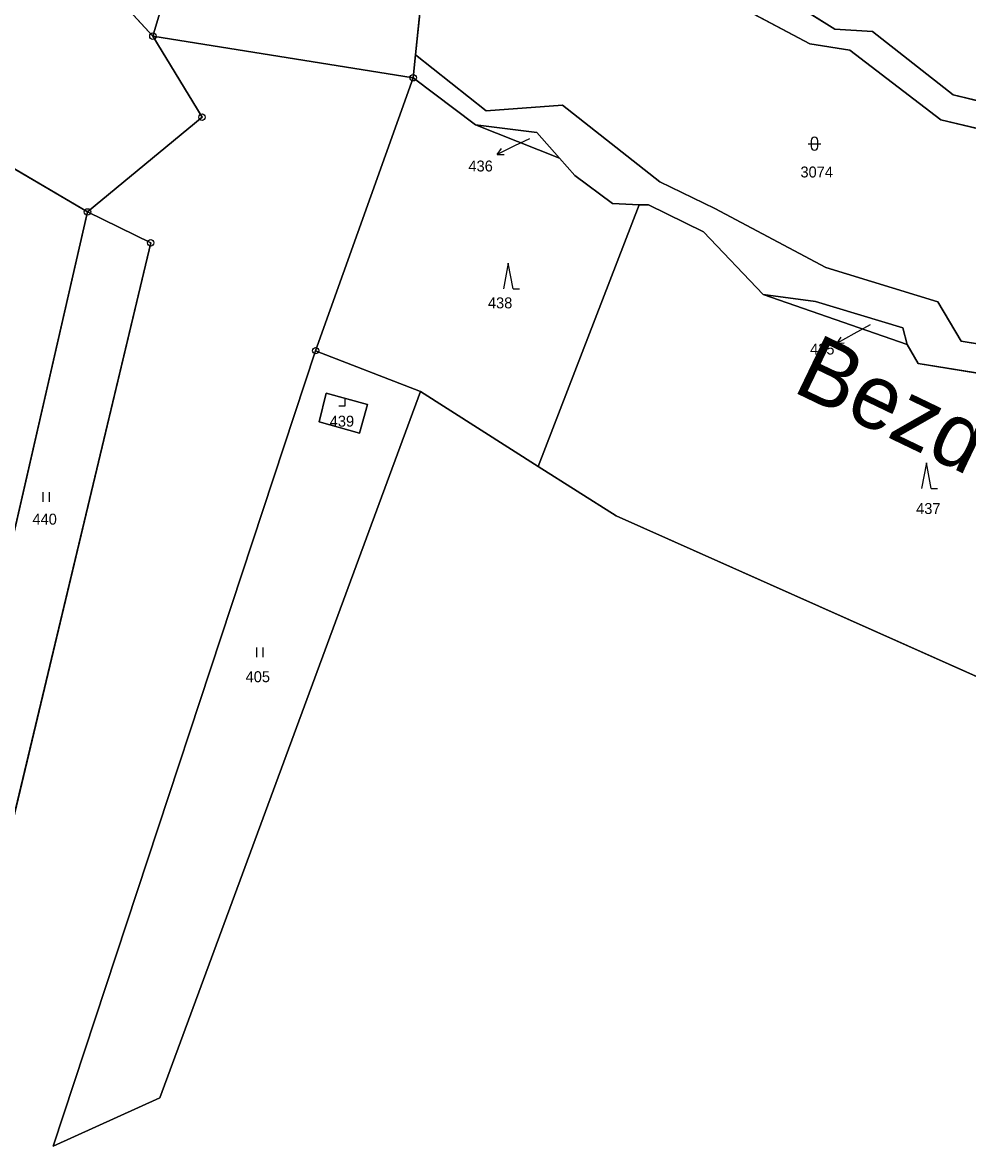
# Model space of a CAD drawing. Extents: x -689422 to -685210, y -987725 to -982160.
# Drawn here: x -686141.4 to -685994.3, y -986240.3 to -986066.3 of the extents above; entities that cross this region are included whole.
import ezdxf

# ---------------------------------------------------------------- set-up
doc = ezdxf.new("R2010")
doc.units = 0
for name, color, linetype in [('KN_Hranice_katastrální území', 7, 'Continuous'), ('KN_Hranice_parcel', 7, 'Continuous'), ('KN_Parcelni cisla', 7, 'Continuous'), ('KN_Parcelni cisla_sipky', 7, 'Continuous'), ('KN_Polygon parcely', 7, 'Continuous'), ('KN_Popisy_pomistni nazvy vodni toky', 7, 'Continuous'), ('KN_POZEMKY_LESNI POZEMEK', 7, 'Continuous'), ('KN_POZEMKY_ORNA PUDA', 7, 'Continuous'), ('KN_POZEMKY_OSTATNI PLOCHA', 7, 'Continuous'), ('KN_POZEMKY_TTP', 7, 'Continuous'), ('KN_POZEMKY_VODNI_PLOCHA', 7, 'Continuous'), ('KN_POZEMKY_ZASTAVENA PLOCHA', 7, 'Continuous'), ('KN_VYUZITI_07_vodni plocha_tok prirozeny', 7, 'Continuous'), ('KN_VYUZITI_08_vodni plocha _tok umely', 7, 'Continuous'), ('KN_VYUZITI_13_zastavena plocha_zboreniste', 7, 'Continuous'), ('KN_VYUZITI_14_ostatni plocha_dráha', 7, 'Continuous'), ('KN_VYUZITI_27_ostatni plocha_neplodna puda', 7, 'Continuous'), ('KN_Značky bodu BP', 7, 'Continuous'), ('KN_Značky kultur', 7, 'Continuous')]:
    doc.layers.add(name, color=color, linetype=linetype)

msp = doc.modelspace()

# ---------------------------------------------------------------- linework, layer by layer
at = {"layer": 'KN_Hranice_katastrální území'}
for points in [[(-685989.24, -986121.45), (-686002.12, -986119.34), (-686003.88, -986116.41), (-686004.53, -986113.84), (-686018.1, -986109.7), (-686026.24, -986108.64), (-686035.52, -986098.89), (-686044.08, -986094.72), (-686045.52, -986094.67), (-686049.68, -986094.51), (-686055.56, -986090.12), (-686057.93, -986087.43), (-686061.44, -986083.44), (-686070.97, -986082.25), (-686080.67, -986074.93), (-686121.15, -986068.47), (-686138.99, -986049.06)], [(-686138.99, -986049.06), (-686121.15, -986068.47), (-686080.67, -986074.93), (-686070.97, -986082.25), (-686061.44, -986083.44), (-686057.93, -986087.43), (-686055.56, -986090.12), (-686049.68, -986094.51), (-686045.52, -986094.67), (-686044.08, -986094.72), (-686035.52, -986098.89), (-686026.24, -986108.64), (-686018.1, -986109.7), (-686004.53, -986113.84), (-686003.88, -986116.41), (-686002.12, -986119.34), (-685989.24, -986121.45)]]:
    msp.add_lwpolyline(points, dxfattribs=at)
at = {"layer": 'KN_Hranice_parcel'}
for p, q in [((-686309.84, -985990.85), (-686131.32, -986095.8)), ((-686080.31, -986071.35), (-686079.12, -986059.69)), ((-686121.15, -986068.47), (-686119.49, -986062.91)), ((-686121.15, -986068.47), (-686080.67, -986074.93)), ((-686121.15, -986068.47), (-686080.67, -986074.93)), ((-686080.67, -986074.93), (-686080.31, -986071.35)), ((-686080.67, -986074.93), (-686095.84, -986117.37)), ((-686080.67, -986074.93), (-686070.97, -986082.25)), ((-686080.67, -986074.93), (-686070.97, -986082.25)), ((-686070.97, -986082.25), (-686057.93, -986087.43)), ((-686070.97, -986082.25), (-686061.44, -986083.44)), ((-686070.97, -986082.25), (-686061.44, -986083.44)), ((-686061.44, -986083.44), (-686057.93, -986087.43)), ((-686061.44, -986083.44), (-686057.93, -986087.43)), ((-686057.93, -986087.43), (-686055.56, -986090.12)), ((-686057.93, -986087.43), (-686055.56, -986090.12)), ((-686055.56, -986090.12), (-686049.68, -986094.51)), ((-686055.56, -986090.12), (-686049.68, -986094.51)), ((-686131.32, -986095.8), (-686149.72, -986175.89)), ((-686045.52, -986094.67), (-686061.22, -986135.37)), ((-686049.68, -986094.51), (-686045.52, -986094.67)), ((-686049.68, -986094.51), (-686045.52, -986094.67)), ((-686045.52, -986094.67), (-686044.08, -986094.72)), ((-686045.52, -986094.67), (-686044.08, -986094.72)), ((-686044.08, -986094.72), (-686035.52, -986098.89)), ((-686044.08, -986094.72), (-686035.52, -986098.89)), ((-686035.52, -986098.89), (-686026.24, -986108.64)), ((-686035.52, -986098.89), (-686026.24, -986108.64)), ((-686003.88, -986116.41), (-686026.24, -986108.64)), ((-686026.24, -986108.64), (-686018.1, -986109.7)), ((-686026.24, -986108.64), (-686018.1, -986109.7)), ((-686018.1, -986109.7), (-686004.53, -986113.84)), ((-686018.1, -986109.7), (-686004.53, -986113.84)), ((-686004.53, -986113.84), (-686003.88, -986116.41)), ((-686004.53, -986113.84), (-686003.88, -986116.41)), ((-686003.88, -986116.41), (-686002.12, -986119.34)), ((-686003.88, -986116.41), (-686002.12, -986119.34)), ((-686095.84, -986117.37), (-686136.64, -986241.02)), ((-686079.51, -986123.74), (-686095.84, -986117.37)), ((-686002.12, -986119.34), (-685989.24, -986121.45)), ((-686002.12, -986119.34), (-685989.24, -986121.45)), ((-686061.22, -986135.37), (-686079.51, -986123.74))]:
    msp.add_line(p, q, dxfattribs=at)
for points in [[(-686063.5, -986033.3), (-686058.52, -986033.88), (-686052.61, -986039.45), (-686034.1, -986055.5), (-686015.09, -986067.37), (-686009.27, -986067.77), (-685996.72, -986077.57), (-685980.17, -986081.61), (-685965.94, -986087.95), (-685952.67, -986101.09), (-685937.23, -986115.05), (-685925.97, -986124.82)], [(-685927.71, -986128.99), (-685940.46, -986118.03), (-685956.3, -986104.06), (-685969, -986090.76), (-685982.16, -986085.38), (-685998.64, -986081.47), (-686012.78, -986070.65), (-686018.97, -986069.68), (-686036.74, -986060.22), (-686056.24, -986041.16), (-686058.72, -986037.87), (-686065.99, -986037.51)], [(-686148.99, -986041.46), (-686138.99, -986049.06), (-686121.15, -986068.47)], [(-686148.99, -986041.46), (-686138.99, -986049.06), (-686121.15, -986068.47)], [(-686131.32, -986095.8), (-686113.51, -986081.06), (-686121.15, -986068.47)], [(-685939.08, -986142.55), (-685955.78, -986128.57), (-685957.49, -986122.73), (-685970.96, -986112.61), (-685980.8, -986113.6), (-685988.51, -986117.01), (-685995.47, -986115.87), (-685999.1, -986109.75), (-686016.5, -986104.44), (-686033.77, -986095.29), (-686042.33, -986091.12), (-686057.46, -986079.22), (-686069.34, -986080.09), (-686080.31, -986071.35)], [(-686150.83, -986223.33), (-686121.49, -986100.61), (-686131.32, -986095.8)], [(-686079.51, -986123.74), (-686120.05, -986233.54), (-686136.64, -986241.02)], [(-686089.03, -986130.2), (-686095.3, -986128.45), (-686094.21, -986123.97), (-686087.8, -986125.73), (-686089.03, -986130.2)], [(-685965.73, -986180.19), (-686049.11, -986143.07), (-686061.22, -986135.37)]]:
    msp.add_lwpolyline(points, dxfattribs=at)
at = {"layer": 'KN_Parcelni cisla_sipky'}
for p, q in [((-686064.92, -986085.53), (-686067.62, -986086.85)), ((-686062.59, -986084.41), (-686064.92, -986085.53)), ((-686067.62, -986086.85), (-686066.94, -986085.96)), ((-686067.62, -986086.85), (-686066.5, -986086.86)), ((-686009.61, -986113.33), (-686012.13, -986114.73)), ((-686012.13, -986114.73), (-686014.76, -986116.19)), ((-686014.76, -986116.19), (-686014.12, -986115.26)), ((-686014.76, -986116.19), (-686013.64, -986116.14))]:
    msp.add_line(p, q, dxfattribs=at)
at = {"layer": 'KN_Polygon parcely'}
for points in [[(-686309.84, -985990.85), (-686352.49, -986075.81), (-686149.72, -986175.89), (-686131.32, -986095.8)], [(-685949.6, -986079.67), (-685972.06, -986064.47), (-685998.09, -986051.42), (-686056.02, -986020.66), (-686063.5, -986033.3), (-686058.52, -986033.88), (-686052.61, -986039.45), (-686034.1, -986055.5), (-686015.09, -986067.37), (-686009.27, -986067.77), (-685996.72, -986077.57), (-685980.17, -986081.61), (-685965.94, -986087.95), (-685952.67, -986101.09), (-685937.23, -986115.05), (-685925.97, -986124.82), (-685923.41, -986126.02), (-685909.54, -986106.22), (-685915.29, -986103.75), (-685934.82, -986091.81)], [(-686055.56, -986090.12), (-686057.93, -986087.43), (-686070.97, -986082.25), (-686080.67, -986074.93), (-686095.84, -986117.37), (-686079.51, -986123.74), (-686061.22, -986135.37), (-686045.52, -986094.67), (-686049.68, -986094.51)], [(-686057.93, -986087.43), (-686061.44, -986083.44), (-686070.97, -986082.25)], [(-686149.72, -986175.89), (-686150.96, -986181.1), (-686158.55, -986214.55), (-686150.83, -986223.33), (-686121.49, -986100.61), (-686131.32, -986095.8)], [(-685960.5, -986126.08), (-685976.3, -986121.45), (-685989.24, -986121.45), (-686002.12, -986119.34), (-686003.88, -986116.41), (-686026.24, -986108.64), (-686035.52, -986098.89), (-686044.08, -986094.72), (-686045.52, -986094.67), (-686061.22, -986135.37), (-686049.11, -986143.07), (-685965.73, -986180.19), (-685945.62, -986141.17), (-685950, -986137.29), (-685957.9, -986131.1)], [(-686003.88, -986116.41), (-686004.53, -986113.84), (-686018.1, -986109.7), (-686026.24, -986108.64)], [(-686136.64, -986241.02), (-686120.05, -986233.54), (-686079.51, -986123.74), (-686095.84, -986117.37)], [(-686089.03, -986130.2), (-686095.3, -986128.45), (-686094.21, -986123.97), (-686087.8, -986125.73)], [(-686089.03, -986130.2), (-686087.8, -986125.73), (-686094.21, -986123.97), (-686095.3, -986128.45)]]:
    msp.add_lwpolyline(points, close=True, dxfattribs=at)
for points in [[(-686309.84, -985990.85), (-686131.32, -986095.8), (-686113.51, -986081.06), (-686121.15, -986068.47), (-686138.99, -986049.06)], [(-685980.17, -986081.61), (-685996.72, -986077.57), (-686009.27, -986067.77), (-686015.09, -986067.37), (-686034.1, -986055.5), (-686052.61, -986039.45), (-686058.52, -986033.88), (-686063.5, -986033.3), (-686065.99, -986037.51), (-686058.72, -986037.87), (-686056.24, -986041.16), (-686036.74, -986060.22), (-686018.97, -986069.68), (-686012.78, -986070.65), (-685998.64, -986081.47), (-685982.16, -986085.38)], [(-685982.16, -986085.38), (-685998.64, -986081.47), (-686012.78, -986070.65), (-686018.97, -986069.68), (-686036.74, -986060.22), (-686056.24, -986041.16), (-686058.72, -986037.87), (-686065.99, -986037.51), (-686079.12, -986059.69), (-686080.31, -986071.35), (-686069.34, -986080.09), (-686057.46, -986079.22), (-686042.33, -986091.12), (-686033.77, -986095.29), (-686016.5, -986104.44), (-685999.1, -986109.75), (-685995.47, -986115.87), (-685988.51, -986117.01)], [(-686138.99, -986049.06), (-686121.15, -986068.47), (-686119.49, -986062.91)], [(-686119.49, -986062.91), (-686121.15, -986068.47), (-686080.67, -986074.93), (-686080.31, -986071.35), (-686079.12, -986059.69)], [(-686136.64, -986241.02), (-686095.84, -986117.37), (-686080.67, -986074.93), (-686121.15, -986068.47), (-686113.51, -986081.06), (-686131.32, -986095.8), (-686121.49, -986100.61), (-686150.83, -986223.33), (-686170.02, -986292.49)], [(-685988.51, -986117.01), (-685995.47, -986115.87), (-685999.1, -986109.75), (-686016.5, -986104.44), (-686033.77, -986095.29), (-686042.33, -986091.12), (-686057.46, -986079.22), (-686069.34, -986080.09), (-686080.31, -986071.35), (-686080.67, -986074.93), (-686070.97, -986082.25), (-686061.44, -986083.44), (-686057.93, -986087.43), (-686055.56, -986090.12), (-686049.68, -986094.51), (-686045.52, -986094.67), (-686044.08, -986094.72), (-686035.52, -986098.89), (-686026.24, -986108.64), (-686018.1, -986109.7), (-686004.53, -986113.84), (-686003.88, -986116.41), (-686002.12, -986119.34), (-685989.24, -986121.45)], [(-685812.11, -986245.12), (-685839.77, -986231.67), (-685841.98, -986236.7), (-685926.64, -986197.59), (-685965.73, -986180.19), (-686049.11, -986143.07), (-686061.22, -986135.37), (-686079.51, -986123.74), (-686120.05, -986233.54), (-686136.64, -986241.02)]]:
    msp.add_lwpolyline(points, dxfattribs=at)
at = {"layer": 'KN_POZEMKY_LESNI POZEMEK'}
for p, q in [((-686131.32, -986095.8), (-686309.84, -985990.85)), ((-686138.99, -986049.06), (-686121.15, -986068.47)), ((-686121.15, -986068.47), (-686113.51, -986081.06)), ((-686095.84, -986117.37), (-686080.67, -986074.93)), ((-686080.67, -986074.93), (-686070.97, -986082.25)), ((-686113.51, -986081.06), (-686131.32, -986095.8)), ((-686057.93, -986087.43), (-686070.97, -986082.25)), ((-686070.97, -986082.25), (-686061.44, -986083.44)), ((-686070.97, -986082.25), (-686057.93, -986087.43)), ((-686061.44, -986083.44), (-686057.93, -986087.43)), ((-686057.93, -986087.43), (-686055.56, -986090.12)), ((-686055.56, -986090.12), (-686049.68, -986094.51)), ((-686061.22, -986135.37), (-686045.52, -986094.67)), ((-686045.52, -986094.67), (-686061.22, -986135.37)), ((-686049.68, -986094.51), (-686045.52, -986094.67)), ((-686045.52, -986094.67), (-686044.08, -986094.72)), ((-686044.08, -986094.72), (-686035.52, -986098.89)), ((-686035.52, -986098.89), (-686026.24, -986108.64)), ((-686026.24, -986108.64), (-686003.88, -986116.41)), ((-686003.88, -986116.41), (-686026.24, -986108.64)), ((-686026.24, -986108.64), (-686018.1, -986109.7)), ((-686018.1, -986109.7), (-686004.53, -986113.84)), ((-686004.53, -986113.84), (-686003.88, -986116.41)), ((-686003.88, -986116.41), (-686002.12, -986119.34)), ((-686079.51, -986123.74), (-686095.84, -986117.37)), ((-686002.12, -986119.34), (-685989.24, -986121.45)), ((-686061.22, -986135.37), (-686079.51, -986123.74)), ((-686049.11, -986143.07), (-686061.22, -986135.37)), ((-685965.73, -986180.19), (-686049.11, -986143.07))]:
    msp.add_line(p, q, dxfattribs=at)
at = {"layer": 'KN_POZEMKY_ORNA PUDA'}
for p, q in [((-686309.84, -985990.85), (-686131.32, -986095.8)), ((-686131.32, -986095.8), (-686149.72, -986175.89)), ((-686120.05, -986233.54), (-686079.51, -986123.74)), ((-686079.51, -986123.74), (-686061.22, -986135.37)), ((-686061.22, -986135.37), (-686049.11, -986143.07)), ((-686049.11, -986143.07), (-685965.73, -986180.19)), ((-686136.64, -986241.02), (-686120.05, -986233.54))]:
    msp.add_line(p, q, dxfattribs=at)
at = {"layer": 'KN_POZEMKY_OSTATNI PLOCHA'}
for p, q in [((-686015.09, -986067.37), (-686034.1, -986055.5)), ((-686079.12, -986059.69), (-686080.31, -986071.35)), ((-686080.31, -986071.35), (-686079.12, -986059.69)), ((-686036.74, -986060.22), (-686018.97, -986069.68)), ((-686121.15, -986068.47), (-686119.49, -986062.91)), ((-686009.27, -986067.77), (-686015.09, -986067.37)), ((-685996.72, -986077.57), (-686009.27, -986067.77)), ((-686080.67, -986074.93), (-686121.15, -986068.47)), ((-686113.51, -986081.06), (-686121.15, -986068.47)), ((-686121.15, -986068.47), (-686080.67, -986074.93)), ((-686018.97, -986069.68), (-686012.78, -986070.65)), ((-686080.31, -986071.35), (-686080.67, -986074.93)), ((-686069.34, -986080.09), (-686080.31, -986071.35)), ((-686012.78, -986070.65), (-685998.64, -986081.47)), ((-686080.67, -986074.93), (-686095.84, -986117.37)), ((-685980.17, -986081.61), (-685996.72, -986077.57)), ((-686057.46, -986079.22), (-686069.34, -986080.09)), ((-686042.33, -986091.12), (-686057.46, -986079.22)), ((-686131.32, -986095.8), (-686113.51, -986081.06)), ((-685998.64, -986081.47), (-685982.16, -986085.38)), ((-686033.77, -986095.29), (-686042.33, -986091.12)), ((-686121.49, -986100.61), (-686131.32, -986095.8)), ((-686016.5, -986104.44), (-686033.77, -986095.29)), ((-686150.83, -986223.33), (-686121.49, -986100.61)), ((-685999.1, -986109.75), (-686016.5, -986104.44)), ((-685995.47, -986115.87), (-685999.1, -986109.75)), ((-685988.51, -986117.01), (-685995.47, -986115.87)), ((-686095.84, -986117.37), (-686136.64, -986241.02))]:
    msp.add_line(p, q, dxfattribs=at)
at = {"layer": 'KN_POZEMKY_TTP'}
for p, q in [((-686149.72, -986175.89), (-686131.32, -986095.8)), ((-686131.32, -986095.8), (-686121.49, -986100.61)), ((-686121.49, -986100.61), (-686150.83, -986223.33)), ((-686136.64, -986241.02), (-686095.84, -986117.37)), ((-686095.84, -986117.37), (-686079.51, -986123.74)), ((-686079.51, -986123.74), (-686120.05, -986233.54)), ((-686094.21, -986123.97), (-686095.3, -986128.45)), ((-686087.8, -986125.73), (-686094.21, -986123.97)), ((-686089.03, -986130.2), (-686087.8, -986125.73)), ((-686095.3, -986128.45), (-686089.03, -986130.2)), ((-686120.05, -986233.54), (-686136.64, -986241.02))]:
    msp.add_line(p, q, dxfattribs=at)
at = {"layer": 'KN_POZEMKY_VODNI_PLOCHA'}
for p, q in [((-686121.15, -986068.47), (-686138.99, -986049.06)), ((-686034.1, -986055.5), (-686015.09, -986067.37)), ((-686018.97, -986069.68), (-686036.74, -986060.22)), ((-686119.49, -986062.91), (-686121.15, -986068.47)), ((-686015.09, -986067.37), (-686009.27, -986067.77)), ((-686009.27, -986067.77), (-685996.72, -986077.57)), ((-686012.78, -986070.65), (-686018.97, -986069.68)), ((-686080.67, -986074.93), (-686080.31, -986071.35)), ((-686080.31, -986071.35), (-686069.34, -986080.09)), ((-685998.64, -986081.47), (-686012.78, -986070.65)), ((-686070.97, -986082.25), (-686080.67, -986074.93)), ((-685996.72, -986077.57), (-685980.17, -986081.61)), ((-686069.34, -986080.09), (-686057.46, -986079.22)), ((-686057.46, -986079.22), (-686042.33, -986091.12)), ((-685982.16, -986085.38), (-685998.64, -986081.47)), ((-686061.44, -986083.44), (-686070.97, -986082.25)), ((-686057.93, -986087.43), (-686061.44, -986083.44)), ((-686055.56, -986090.12), (-686057.93, -986087.43)), ((-686049.68, -986094.51), (-686055.56, -986090.12)), ((-686042.33, -986091.12), (-686033.77, -986095.29)), ((-686045.52, -986094.67), (-686049.68, -986094.51)), ((-686044.08, -986094.72), (-686045.52, -986094.67)), ((-686035.52, -986098.89), (-686044.08, -986094.72)), ((-686033.77, -986095.29), (-686016.5, -986104.44)), ((-686026.24, -986108.64), (-686035.52, -986098.89)), ((-686016.5, -986104.44), (-685999.1, -986109.75)), ((-686018.1, -986109.7), (-686026.24, -986108.64)), ((-686004.53, -986113.84), (-686018.1, -986109.7)), ((-685999.1, -986109.75), (-685995.47, -986115.87)), ((-686003.88, -986116.41), (-686004.53, -986113.84)), ((-686002.12, -986119.34), (-686003.88, -986116.41)), ((-685995.47, -986115.87), (-685988.51, -986117.01)), ((-685989.24, -986121.45), (-686002.12, -986119.34))]:
    msp.add_line(p, q, dxfattribs=at)
at = {"layer": 'KN_POZEMKY_ZASTAVENA PLOCHA'}
for p, q in [((-686095.3, -986128.45), (-686094.21, -986123.97)), ((-686094.21, -986123.97), (-686087.8, -986125.73)), ((-686087.8, -986125.73), (-686089.03, -986130.2)), ((-686089.03, -986130.2), (-686095.3, -986128.45))]:
    msp.add_line(p, q, dxfattribs=at)
at = {"layer": 'KN_VYUZITI_07_vodni plocha_tok prirozeny'}
for p, q in [((-686121.15, -986068.47), (-686138.99, -986049.06)), ((-686119.49, -986062.91), (-686121.15, -986068.47)), ((-686080.67, -986074.93), (-686080.31, -986071.35)), ((-686080.31, -986071.35), (-686069.34, -986080.09)), ((-686070.97, -986082.25), (-686080.67, -986074.93)), ((-686069.34, -986080.09), (-686057.46, -986079.22)), ((-686057.46, -986079.22), (-686042.33, -986091.12)), ((-686061.44, -986083.44), (-686070.97, -986082.25)), ((-686057.93, -986087.43), (-686061.44, -986083.44)), ((-686055.56, -986090.12), (-686057.93, -986087.43)), ((-686049.68, -986094.51), (-686055.56, -986090.12)), ((-686042.33, -986091.12), (-686033.77, -986095.29)), ((-686045.52, -986094.67), (-686049.68, -986094.51)), ((-686044.08, -986094.72), (-686045.52, -986094.67)), ((-686035.52, -986098.89), (-686044.08, -986094.72)), ((-686033.77, -986095.29), (-686016.5, -986104.44)), ((-686026.24, -986108.64), (-686035.52, -986098.89)), ((-686016.5, -986104.44), (-685999.1, -986109.75)), ((-686018.1, -986109.7), (-686026.24, -986108.64)), ((-686004.53, -986113.84), (-686018.1, -986109.7)), ((-685999.1, -986109.75), (-685995.47, -986115.87)), ((-686003.88, -986116.41), (-686004.53, -986113.84)), ((-686002.12, -986119.34), (-686003.88, -986116.41)), ((-685995.47, -986115.87), (-685988.51, -986117.01)), ((-685989.24, -986121.45), (-686002.12, -986119.34))]:
    msp.add_line(p, q, dxfattribs=at)
at = {"layer": 'KN_VYUZITI_08_vodni plocha _tok umely'}
for p, q in [((-686034.1, -986055.5), (-686015.09, -986067.37)), ((-686018.97, -986069.68), (-686036.74, -986060.22)), ((-686015.09, -986067.37), (-686009.27, -986067.77)), ((-686009.27, -986067.77), (-685996.72, -986077.57)), ((-686012.78, -986070.65), (-686018.97, -986069.68)), ((-685998.64, -986081.47), (-686012.78, -986070.65)), ((-685996.72, -986077.57), (-685980.17, -986081.61)), ((-685982.16, -986085.38), (-685998.64, -986081.47))]:
    msp.add_line(p, q, dxfattribs=at)
at = {"layer": 'KN_VYUZITI_13_zastavena plocha_zboreniste'}
for p, q in [((-686095.3, -986128.45), (-686094.21, -986123.97)), ((-686094.21, -986123.97), (-686087.8, -986125.73)), ((-686087.8, -986125.73), (-686089.03, -986130.2)), ((-686089.03, -986130.2), (-686095.3, -986128.45))]:
    msp.add_line(p, q, dxfattribs=at)
at = {"layer": 'KN_VYUZITI_14_ostatni plocha_dráha'}
for p, q in [((-686079.12, -986059.69), (-686080.31, -986071.35)), ((-686121.15, -986068.47), (-686119.49, -986062.91)), ((-686080.67, -986074.93), (-686121.15, -986068.47)), ((-686113.51, -986081.06), (-686121.15, -986068.47)), ((-686121.15, -986068.47), (-686080.67, -986074.93)), ((-686080.31, -986071.35), (-686080.67, -986074.93)), ((-686080.67, -986074.93), (-686095.84, -986117.37)), ((-686131.32, -986095.8), (-686113.51, -986081.06)), ((-686121.49, -986100.61), (-686131.32, -986095.8)), ((-686150.83, -986223.33), (-686121.49, -986100.61)), ((-686095.84, -986117.37), (-686136.64, -986241.02))]:
    msp.add_line(p, q, dxfattribs=at)
at = {"layer": 'KN_VYUZITI_27_ostatni plocha_neplodna puda'}
for p, q in [((-686015.09, -986067.37), (-686034.1, -986055.5)), ((-686080.31, -986071.35), (-686079.12, -986059.69)), ((-686036.74, -986060.22), (-686018.97, -986069.68)), ((-686009.27, -986067.77), (-686015.09, -986067.37)), ((-685996.72, -986077.57), (-686009.27, -986067.77)), ((-686018.97, -986069.68), (-686012.78, -986070.65)), ((-686069.34, -986080.09), (-686080.31, -986071.35)), ((-686012.78, -986070.65), (-685998.64, -986081.47)), ((-685980.17, -986081.61), (-685996.72, -986077.57)), ((-686057.46, -986079.22), (-686069.34, -986080.09)), ((-686042.33, -986091.12), (-686057.46, -986079.22)), ((-685998.64, -986081.47), (-685982.16, -986085.38)), ((-686033.77, -986095.29), (-686042.33, -986091.12)), ((-686016.5, -986104.44), (-686033.77, -986095.29)), ((-685999.1, -986109.75), (-686016.5, -986104.44)), ((-685995.47, -986115.87), (-685999.1, -986109.75)), ((-685988.51, -986117.01), (-685995.47, -986115.87))]:
    msp.add_line(p, q, dxfattribs=at)
at = {"layer": 'KN_Značky bodu BP'}
for centre, radius in [((-686121.15, -986068.47), 0.5), ((-686121.15, -986068.47), 0.5), ((-686121.15, -986068.47), 0.0303), ((-686121.15, -986068.47), 0.0303), ((-686080.67, -986074.93), 0.5), ((-686080.67, -986074.93), 0.0303), ((-686113.51, -986081.06), 0.5), ((-686113.51, -986081.06), 0.0303), ((-686131.32, -986095.8), 0.5), ((-686131.32, -986095.8), 0.0303), ((-686121.49, -986100.61), 0.5), ((-686121.49, -986100.61), 0.0303), ((-686095.84, -986117.37), 0.5), ((-686095.84, -986117.37), 0.0303)]:
    msp.add_circle(centre, radius, dxfattribs=at)
at = {"layer": 'KN_Značky kultur'}
for p, q in [((-686019.27, -986085.2), (-686017.27, -986085.2)), ((-686018.77, -986084.7), (-686018.77, -986085.7)), ((-686017.77, -986085.7), (-686017.77, -986084.7)), ((-686065.89, -986103.74), (-686066.64, -986107.74)), ((-686065.14, -986107.74), (-686065.89, -986103.74)), ((-686065.14, -986107.74), (-686064.14, -986107.74)), ((-686091.24, -986125.92), (-686091.24, -986124.92)), ((-686092.24, -986125.92), (-686091.24, -986125.92)), ((-686000.87, -986134.79), (-686001.62, -986138.79)), ((-686000.12, -986138.79), (-686000.87, -986134.79)), ((-686138.22, -986140.89), (-686138.22, -986139.39)), ((-686137.22, -986140.89), (-686137.22, -986139.39)), ((-686000.12, -986138.79), (-685999.12, -986138.79)), ((-686105.01, -986165.02), (-686105.01, -986163.52)), ((-686104.01, -986165.02), (-686104.01, -986163.52))]:
    msp.add_line(p, q, dxfattribs=at)
for centre, start, end in [((-686018.27, -986084.7), 0, 180), ((-686018.27, -986085.7), 180, 359.9879)]:
    msp.add_arc(centre, 0.5, start, end, dxfattribs=at)

# ---------------------------------------------------------------- texts
at = {"layer": 'KN_Parcelni cisla'}
for s, p in [('436', (-686072.08, -986089.51)), ('3074', (-686020.45, -986090.44)), ('438', (-686069.05, -986110.79)), ('435', (-686018.95, -986117.97)), ('439', (-686093.65, -986129.18)), ('437', (-686002.46, -986142.76)), ('440', (-686139.88, -986144.41)), ('405', (-686106.73, -986168.91))]:
    msp.add_text(s, height=1.7, dxfattribs=at).set_placement(p)
at = {"layer": 'KN_Popisy_pomistni nazvy vodni toky'}
msp.add_text('Bezděčínský potok', height=10, rotation=334.3298, dxfattribs=at).set_placement((-686021.91, -986123.61))

doc.saveas('drawing.dxf')
